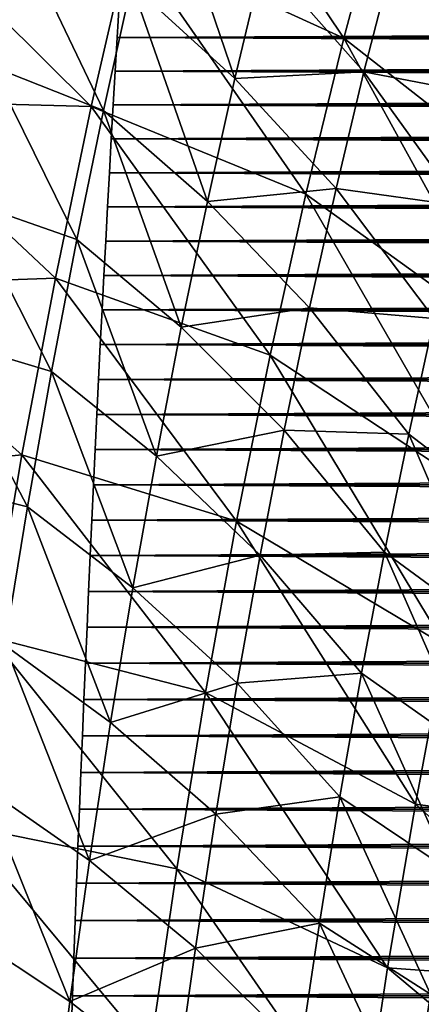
# Model space of a CAD drawing. Header units: millimetres. Extents: x -300 to 300, y -500 to 500.
# Tile 626 of 656: x -164 to -145, y 129 to 174. Entities that reach past the tile are written whole.
import ezdxf

# ---------------------------------------------------------------- set-up
doc = ezdxf.new("R2010")
doc.units = ezdxf.units.MM
doc.header["$LTSCALE"] = 81.481481
for name, color, linetype in [('20', 7, 'CONTINUOUS'), ('22', 7, 'CONTINUOUS'), ('3', 7, 'CONTINUOUS'), ('5', 7, 'CONTINUOUS'), ('6', 7, 'CONTINUOUS')]:
    doc.layers.add(name, color=color, linetype=linetype)

msp = doc.modelspace()

# ---------------------------------------------------------------- linework, layer by layer
at = {"layer": '20', "color": 7, "linetype": 'CONTINUOUS'}
for points in [[(-146.769, 180.528, 71.045), (-137.414, 172.63, 72.04), (-144.78, 187.286, 71.169), (-146.769, 180.528, 71.045)], [(-158.57, 178.071, 69.758), (-148.645, 173.538, 70.923), (-156.681, 185.527, 69.886), (-158.57, 178.071, 69.758)], [(-148.645, 173.538, 70.923), (-146.769, 180.528, 71.045), (-156.681, 185.527, 69.886), (-148.645, 173.538, 70.923)], [(-148.645, 173.538, 70.923), (-139.201, 166.147, 71.929), (-146.769, 180.528, 71.045), (-148.645, 173.538, 70.923)], [(-139.201, 166.147, 71.929), (-137.414, 172.63, 72.04), (-146.769, 180.528, 71.045), (-139.201, 166.147, 71.929)], [(-170.774, 170.649, 68.289), (-160.345, 170.371, 69.634), (-169.028, 178.985, 68.418), (-170.774, 170.649, 68.289)], [(-160.345, 170.371, 69.634), (-158.57, 178.071, 69.758), (-169.028, 178.985, 68.418), (-160.345, 170.371, 69.634)], [(-160.345, 170.371, 69.634), (-150.41, 166.315, 70.805), (-158.57, 178.071, 69.758), (-160.345, 170.371, 69.634)], [(-150.41, 166.315, 70.805), (-148.645, 173.538, 70.923), (-158.57, 178.071, 69.758), (-150.41, 166.315, 70.805)], [(-150.41, 166.315, 70.805), (-140.886, 159.449, 71.82), (-148.645, 173.538, 70.923), (-150.41, 166.315, 70.805)], [(-140.886, 159.449, 71.82), (-139.201, 166.147, 71.929), (-148.645, 173.538, 70.923), (-140.886, 159.449, 71.82)], [(-172.403, 162.05, 68.164), (-162.006, 162.424, 69.513), (-170.774, 170.649, 68.289), (-172.403, 162.05, 68.164)], [(-162.006, 162.424, 69.513), (-160.345, 170.371, 69.634), (-170.774, 170.649, 68.289), (-162.006, 162.424, 69.513)], [(-162.006, 162.424, 69.513), (-152.065, 158.857, 70.69), (-160.345, 170.371, 69.634), (-162.006, 162.424, 69.513)], [(-152.065, 158.857, 70.69), (-150.41, 166.315, 70.805), (-160.345, 170.371, 69.634), (-152.065, 158.857, 70.69)], [(-152.065, 158.857, 70.69), (-142.468, 152.534, 71.715), (-150.41, 166.315, 70.805), (-152.065, 158.857, 70.69)], [(-142.468, 152.534, 71.715), (-140.886, 159.449, 71.82), (-150.41, 166.315, 70.805), (-142.468, 152.534, 71.715)], [(-163.555, 154.229, 69.397), (-162.006, 162.424, 69.513), (-172.403, 162.05, 68.164), (-163.555, 154.229, 69.397)], [(-163.555, 154.229, 69.397), (-153.612, 151.161, 70.579), (-162.006, 162.424, 69.513), (-163.555, 154.229, 69.397)], [(-153.612, 151.161, 70.579), (-152.065, 158.857, 70.69), (-162.006, 162.424, 69.513), (-153.612, 151.161, 70.579)], [(-173.915, 153.187, 68.045), (-163.555, 154.229, 69.397), (-172.403, 162.05, 68.164), (-173.915, 153.187, 68.045)], [(-153.612, 151.161, 70.579), (-143.95, 145.4, 71.613), (-152.065, 158.857, 70.69), (-153.612, 151.161, 70.579)], [(-143.95, 145.4, 71.613), (-142.468, 152.534, 71.715), (-152.065, 158.857, 70.69), (-143.95, 145.4, 71.613)], [(-164.994, 145.782, 69.286), (-163.555, 154.229, 69.397), (-173.915, 153.187, 68.045), (-164.994, 145.782, 69.286)], [(-164.994, 145.782, 69.286), (-155.052, 143.226, 70.472), (-163.555, 154.229, 69.397), (-164.994, 145.782, 69.286)], [(-155.052, 143.226, 70.472), (-153.612, 151.161, 70.579), (-163.555, 154.229, 69.397), (-155.052, 143.226, 70.472)], [(-155.052, 143.226, 70.472), (-145.332, 138.045, 71.514), (-153.612, 151.161, 70.579), (-155.052, 143.226, 70.472)], [(-145.332, 138.045, 71.514), (-143.95, 145.4, 71.613), (-153.612, 151.161, 70.579), (-145.332, 138.045, 71.514)], [(-166.323, 137.083, 69.179), (-156.386, 135.049, 70.37), (-164.994, 145.782, 69.286), (-166.323, 137.083, 69.179)], [(-156.386, 135.049, 70.37), (-155.052, 143.226, 70.472), (-164.994, 145.782, 69.286), (-156.386, 135.049, 70.37)], [(-145.332, 138.045, 71.514), (-134.697, 136.617, 72.5), (-143.95, 145.4, 71.613), (-145.332, 138.045, 71.514)], [(-156.386, 135.049, 70.37), (-146.616, 130.467, 71.42), (-155.052, 143.226, 70.472), (-156.386, 135.049, 70.37)], [(-146.616, 130.467, 71.42), (-145.332, 138.045, 71.514), (-155.052, 143.226, 70.472), (-146.616, 130.467, 71.42)], [(-146.616, 130.467, 71.42), (-135.992, 129.698, 72.41), (-145.332, 138.045, 71.514), (-146.616, 130.467, 71.42)], [(-135.992, 129.698, 72.41), (-134.697, 136.617, 72.5), (-145.332, 138.045, 71.514), (-135.992, 129.698, 72.41)], [(-167.545, 128.129, 69.079), (-157.616, 126.628, 70.273), (-166.323, 137.083, 69.179), (-167.545, 128.129, 69.079)], [(-157.616, 126.628, 70.273), (-156.386, 135.049, 70.37), (-166.323, 137.083, 69.179), (-157.616, 126.628, 70.273)], [(-157.616, 126.628, 70.273), (-147.802, 122.665, 71.33), (-156.386, 135.049, 70.37), (-157.616, 126.628, 70.273)], [(-147.802, 122.665, 71.33), (-146.616, 130.467, 71.42), (-156.386, 135.049, 70.37), (-147.802, 122.665, 71.33)], [(-147.802, 122.665, 71.33), (-137.195, 122.571, 72.325), (-146.616, 130.467, 71.42), (-147.802, 122.665, 71.33)], [(-137.195, 122.571, 72.325), (-135.992, 129.698, 72.41), (-146.616, 130.467, 71.42), (-137.195, 122.571, 72.325)]]:
    msp.add_3dface(points, dxfattribs=at)
at = {"layer": '22', "color": 7, "linetype": 'CONTINUOUS'}
for points in [[(-157.12, 181.734, 54.777), (-153.694, 171.671, 55.297), (-158.482, 176.034, 54.684), (-157.12, 181.734, 54.777)], [(-152.359, 177.227, 55.387), (-153.694, 171.671, 55.297), (-157.12, 181.734, 54.777), (-152.359, 177.227, 55.387)], [(-163.668, 178.321, 54.004), (-159.781, 170.194, 54.592), (-164.979, 172.246, 53.91), (-163.668, 178.321, 54.004)], [(-158.482, 176.034, 54.684), (-159.781, 170.194, 54.592), (-163.668, 178.321, 54.004), (-158.482, 176.034, 54.684)], [(-153.694, 171.671, 55.297), (-152.359, 177.227, 55.387), (-147.713, 171.972, 55.952), (-153.694, 171.671, 55.297)], [(-152.359, 177.227, 55.387), (-146.36, 177.241, 56.041), (-147.713, 171.972, 55.952), (-152.359, 177.227, 55.387)], [(-146.36, 177.241, 56.041), (-141.945, 170.866, 56.554), (-147.713, 171.972, 55.952), (-146.36, 177.241, 56.041)], [(-140.598, 175.841, 56.639), (-141.945, 170.866, 56.554), (-146.36, 177.241, 56.041), (-140.598, 175.841, 56.639)], [(-158.482, 176.034, 54.684), (-154.967, 165.978, 55.208), (-159.781, 170.194, 54.592), (-158.482, 176.034, 54.684)], [(-153.694, 171.671, 55.297), (-154.967, 165.978, 55.208), (-158.482, 176.034, 54.684), (-153.694, 171.671, 55.297)], [(-164.979, 172.246, 53.91), (-161.017, 164.214, 54.503), (-166.226, 166.025, 53.818), (-164.979, 172.246, 53.91)], [(-159.781, 170.194, 54.592), (-161.017, 164.214, 54.503), (-164.979, 172.246, 53.91), (-159.781, 170.194, 54.592)], [(-153.694, 171.671, 55.297), (-147.713, 171.972, 55.952), (-149.006, 166.573, 55.866), (-153.694, 171.671, 55.297)], [(-147.713, 171.972, 55.952), (-143.234, 165.767, 56.471), (-149.006, 166.573, 55.866), (-147.713, 171.972, 55.952)], [(-141.945, 170.866, 56.554), (-143.234, 165.767, 56.471), (-147.713, 171.972, 55.952), (-141.945, 170.866, 56.554)], [(-154.967, 165.978, 55.208), (-153.694, 171.671, 55.297), (-149.006, 166.573, 55.866), (-154.967, 165.978, 55.208)], [(-159.781, 170.194, 54.592), (-156.179, 160.148, 55.122), (-161.017, 164.214, 54.503), (-159.781, 170.194, 54.592)], [(-154.967, 165.978, 55.208), (-156.179, 160.148, 55.122), (-159.781, 170.194, 54.592), (-154.967, 165.978, 55.208)], [(-154.967, 165.978, 55.208), (-149.006, 166.573, 55.866), (-150.239, 161.043, 55.781), (-154.967, 165.978, 55.208)], [(-149.006, 166.573, 55.866), (-144.466, 160.544, 56.389), (-150.239, 161.043, 55.781), (-149.006, 166.573, 55.866)], [(-143.234, 165.767, 56.471), (-144.466, 160.544, 56.389), (-149.006, 166.573, 55.866), (-143.234, 165.767, 56.471)], [(-166.226, 166.025, 53.818), (-162.191, 158.093, 54.416), (-167.409, 159.657, 53.729), (-166.226, 166.025, 53.818)], [(-161.017, 164.214, 54.503), (-162.191, 158.093, 54.416), (-166.226, 166.025, 53.818), (-161.017, 164.214, 54.503)], [(-156.179, 160.148, 55.122), (-154.967, 165.978, 55.208), (-150.239, 161.043, 55.781), (-156.179, 160.148, 55.122)], [(-161.017, 164.214, 54.503), (-157.329, 154.18, 55.038), (-162.191, 158.093, 54.416), (-161.017, 164.214, 54.503)], [(-156.179, 160.148, 55.122), (-157.329, 154.18, 55.038), (-161.017, 164.214, 54.503), (-156.179, 160.148, 55.122)], [(-156.179, 160.148, 55.122), (-150.239, 161.043, 55.781), (-151.412, 155.38, 55.699), (-156.179, 160.148, 55.122)], [(-150.239, 161.043, 55.781), (-145.64, 155.196, 56.309), (-151.412, 155.38, 55.699), (-150.239, 161.043, 55.781)], [(-144.466, 160.544, 56.389), (-145.64, 155.196, 56.309), (-150.239, 161.043, 55.781), (-144.466, 160.544, 56.389)], [(-157.329, 154.18, 55.038), (-156.179, 160.148, 55.122), (-151.412, 155.38, 55.699), (-157.329, 154.18, 55.038)], [(-144.466, 160.544, 56.389), (-140.561, 151.31, 56.835), (-145.64, 155.196, 56.309), (-144.466, 160.544, 56.389)], [(-167.409, 159.657, 53.729), (-163.304, 151.83, 54.332), (-168.528, 153.142, 53.642), (-167.409, 159.657, 53.729)], [(-162.191, 158.093, 54.416), (-163.304, 151.83, 54.332), (-167.409, 159.657, 53.729), (-162.191, 158.093, 54.416)], [(-162.191, 158.093, 54.416), (-158.42, 148.074, 54.956), (-163.304, 151.83, 54.332), (-162.191, 158.093, 54.416)], [(-157.329, 154.18, 55.038), (-158.42, 148.074, 54.956), (-162.191, 158.093, 54.416), (-157.329, 154.18, 55.038)], [(-157.329, 154.18, 55.038), (-151.412, 155.38, 55.699), (-152.527, 149.583, 55.618), (-157.329, 154.18, 55.038)], [(-151.412, 155.38, 55.699), (-146.758, 149.721, 56.231), (-152.527, 149.583, 55.618), (-151.412, 155.38, 55.699)], [(-145.64, 155.196, 56.309), (-146.758, 149.721, 56.231), (-151.412, 155.38, 55.699), (-145.64, 155.196, 56.309)], [(-145.64, 155.196, 56.309), (-141.662, 145.982, 56.76), (-146.758, 149.721, 56.231), (-145.64, 155.196, 56.309)], [(-140.561, 151.31, 56.835), (-141.662, 145.982, 56.76), (-145.64, 155.196, 56.309), (-140.561, 151.31, 56.835)], [(-158.42, 148.074, 54.956), (-157.329, 154.18, 55.038), (-152.527, 149.583, 55.618), (-158.42, 148.074, 54.956)], [(-163.304, 151.83, 54.332), (-164.355, 145.424, 54.25), (-168.528, 153.142, 53.642), (-163.304, 151.83, 54.332)], [(-163.304, 151.83, 54.332), (-159.45, 141.827, 54.877), (-164.355, 145.424, 54.25), (-163.304, 151.83, 54.332)], [(-158.42, 148.074, 54.956), (-159.45, 141.827, 54.877), (-163.304, 151.83, 54.332), (-158.42, 148.074, 54.956)], [(-146.758, 149.721, 56.231), (-147.82, 144.119, 56.155), (-152.527, 149.583, 55.618), (-146.758, 149.721, 56.231)], [(-146.758, 149.721, 56.231), (-142.708, 140.528, 56.687), (-147.82, 144.119, 56.155), (-146.758, 149.721, 56.231)], [(-141.662, 145.982, 56.76), (-142.708, 140.528, 56.687), (-146.758, 149.721, 56.231), (-141.662, 145.982, 56.76)], [(-158.42, 148.074, 54.956), (-152.527, 149.583, 55.618), (-153.583, 143.653, 55.54), (-158.42, 148.074, 54.956)], [(-152.527, 149.583, 55.618), (-147.82, 144.119, 56.155), (-153.583, 143.653, 55.54), (-152.527, 149.583, 55.618)], [(-159.45, 141.827, 54.877), (-158.42, 148.074, 54.956), (-153.583, 143.653, 55.54), (-159.45, 141.827, 54.877)], [(-164.355, 145.424, 54.25), (-160.421, 135.441, 54.801), (-165.346, 138.874, 54.171), (-164.355, 145.424, 54.25)], [(-159.45, 141.827, 54.877), (-160.421, 135.441, 54.801), (-164.355, 145.424, 54.25), (-159.45, 141.827, 54.877)], [(-147.82, 144.119, 56.155), (-148.826, 138.389, 56.082), (-153.583, 143.653, 55.54), (-147.82, 144.119, 56.155)], [(-147.82, 144.119, 56.155), (-143.699, 134.95, 56.616), (-148.826, 138.389, 56.082), (-147.82, 144.119, 56.155)], [(-142.708, 140.528, 56.687), (-143.699, 134.95, 56.616), (-147.82, 144.119, 56.155), (-142.708, 140.528, 56.687)], [(-159.45, 141.827, 54.877), (-153.583, 143.653, 55.54), (-154.581, 137.587, 55.464), (-159.45, 141.827, 54.877)], [(-153.583, 143.653, 55.54), (-148.826, 138.389, 56.082), (-154.581, 137.587, 55.464), (-153.583, 143.653, 55.54)], [(-160.421, 135.441, 54.801), (-159.45, 141.827, 54.877), (-154.581, 137.587, 55.464), (-160.421, 135.441, 54.801)], [(-165.346, 138.874, 54.171), (-161.334, 128.912, 54.727), (-166.277, 132.179, 54.095), (-165.346, 138.874, 54.171)], [(-160.421, 135.441, 54.801), (-161.334, 128.912, 54.727), (-165.346, 138.874, 54.171), (-160.421, 135.441, 54.801)], [(-148.826, 138.389, 56.082), (-149.777, 132.531, 56.01), (-154.581, 137.587, 55.464), (-148.826, 138.389, 56.082)], [(-148.826, 138.389, 56.082), (-144.636, 129.245, 56.547), (-149.777, 132.531, 56.01), (-148.826, 138.389, 56.082)], [(-143.699, 134.95, 56.616), (-144.636, 129.245, 56.547), (-148.826, 138.389, 56.082), (-143.699, 134.95, 56.616)], [(-160.421, 135.441, 54.801), (-154.581, 137.587, 55.464), (-155.521, 131.386, 55.391), (-160.421, 135.441, 54.801)], [(-154.581, 137.587, 55.464), (-149.777, 132.531, 56.01), (-155.521, 131.386, 55.391), (-154.581, 137.587, 55.464)], [(-161.334, 128.912, 54.727), (-160.421, 135.441, 54.801), (-155.521, 131.386, 55.391), (-161.334, 128.912, 54.727)], [(-149.777, 132.531, 56.01), (-150.673, 126.543, 55.941), (-155.521, 131.386, 55.391), (-149.777, 132.531, 56.01)], [(-149.777, 132.531, 56.01), (-145.519, 123.412, 56.48), (-150.673, 126.543, 55.941), (-149.777, 132.531, 56.01)], [(-144.636, 129.245, 56.547), (-145.519, 123.412, 56.48), (-149.777, 132.531, 56.01), (-144.636, 129.245, 56.547)], [(-166.277, 132.179, 54.095), (-162.188, 122.242, 54.657), (-167.149, 125.338, 54.022), (-166.277, 132.179, 54.095)], [(-161.334, 128.912, 54.727), (-162.188, 122.242, 54.657), (-166.277, 132.179, 54.095), (-161.334, 128.912, 54.727)], [(-161.334, 128.912, 54.727), (-155.521, 131.386, 55.391), (-156.405, 125.048, 55.321), (-161.334, 128.912, 54.727)], [(-155.521, 131.386, 55.391), (-150.673, 126.543, 55.941), (-156.405, 125.048, 55.321), (-155.521, 131.386, 55.391)], [(-144.636, 129.245, 56.547), (-139.656, 124.572, 57.037), (-145.519, 123.412, 56.48), (-144.636, 129.245, 56.547)], [(-162.188, 122.242, 54.657), (-161.334, 128.912, 54.727), (-156.405, 125.048, 55.321), (-162.188, 122.242, 54.657)]]:
    msp.add_3dface(points, dxfattribs=at)
at = {"layer": '3', "color": 7, "linetype": 'CONTINUOUS'}
for points in [[(-159.151, 173.564, 16), (-159.059, 175.114, 16), (-159.151, 173.563, 11), (-159.151, 173.564, 16)], [(-159.151, 173.563, 11), (-159.059, 175.114, 16), (-159.059, 175.113, 11), (-159.151, 173.563, 11)], [(-159.241, 172.008, 16), (-159.151, 173.564, 16), (-159.241, 172.007, 11), (-159.241, 172.008, 16)], [(-159.241, 172.007, 11), (-159.151, 173.564, 16), (-159.151, 173.563, 11), (-159.241, 172.007, 11)], [(-159.331, 170.446, 16), (-159.241, 172.008, 16), (-159.331, 170.446, 11), (-159.331, 170.446, 16)], [(-159.331, 170.446, 11), (-159.241, 172.008, 16), (-159.241, 172.007, 11), (-159.331, 170.446, 11)], [(-159.419, 168.878, 16), (-159.331, 170.446, 16), (-159.419, 168.878, 11), (-159.419, 168.878, 16)], [(-159.419, 168.878, 11), (-159.331, 170.446, 16), (-159.331, 170.446, 11), (-159.419, 168.878, 11)], [(-159.506, 167.305, 16), (-159.419, 168.878, 16), (-159.506, 167.304, 11), (-159.506, 167.305, 16)], [(-159.506, 167.304, 11), (-159.419, 168.878, 16), (-159.419, 168.878, 11), (-159.506, 167.304, 11)], [(-159.592, 165.725, 16), (-159.506, 167.305, 16), (-159.592, 165.724, 11), (-159.592, 165.725, 16)], [(-159.592, 165.724, 11), (-159.506, 167.305, 16), (-159.506, 167.304, 11), (-159.592, 165.724, 11)], [(-159.677, 164.139, 16), (-159.592, 165.725, 16), (-159.677, 164.138, 11), (-159.677, 164.139, 16)], [(-159.677, 164.138, 11), (-159.592, 165.725, 16), (-159.592, 165.724, 11), (-159.677, 164.138, 11)], [(-159.761, 162.546, 16), (-159.677, 164.139, 16), (-159.761, 162.546, 11), (-159.761, 162.546, 16)], [(-159.761, 162.546, 11), (-159.677, 164.139, 16), (-159.677, 164.138, 11), (-159.761, 162.546, 11)], [(-159.844, 160.947, 16), (-159.761, 162.546, 16), (-159.844, 160.947, 11), (-159.844, 160.947, 16)], [(-159.844, 160.947, 11), (-159.761, 162.546, 16), (-159.761, 162.546, 11), (-159.844, 160.947, 11)], [(-159.926, 159.342, 16), (-159.844, 160.947, 16), (-159.926, 159.341, 11), (-159.926, 159.342, 16)], [(-159.926, 159.341, 11), (-159.844, 160.947, 16), (-159.844, 160.947, 11), (-159.926, 159.341, 11)], [(-160.007, 157.729, 16), (-159.926, 159.342, 16), (-160.007, 157.729, 11), (-160.007, 157.729, 16)], [(-160.007, 157.729, 11), (-159.926, 159.342, 16), (-159.926, 159.341, 11), (-160.007, 157.729, 11)], [(-160.086, 156.11, 16), (-160.007, 157.729, 16), (-160.086, 156.11, 11), (-160.086, 156.11, 16)], [(-160.086, 156.11, 11), (-160.007, 157.729, 16), (-160.007, 157.729, 11), (-160.086, 156.11, 11)], [(-160.165, 154.484, 16), (-160.086, 156.11, 16), (-160.165, 154.484, 11), (-160.165, 154.484, 16)], [(-160.165, 154.484, 11), (-160.086, 156.11, 16), (-160.086, 156.11, 11), (-160.165, 154.484, 11)], [(-160.243, 152.851, 16), (-160.165, 154.484, 16), (-160.243, 152.851, 11), (-160.243, 152.851, 16)], [(-160.243, 152.851, 11), (-160.165, 154.484, 16), (-160.165, 154.484, 11), (-160.243, 152.851, 11)], [(-160.319, 151.211, 16), (-160.243, 152.851, 16), (-160.319, 151.211, 11), (-160.319, 151.211, 16)], [(-160.319, 151.211, 11), (-160.243, 152.851, 16), (-160.243, 152.851, 11), (-160.319, 151.211, 11)], [(-160.395, 149.564, 16), (-160.319, 151.211, 16), (-160.395, 149.563, 11), (-160.395, 149.564, 16)], [(-160.395, 149.563, 11), (-160.319, 151.211, 16), (-160.319, 151.211, 11), (-160.395, 149.563, 11)], [(-160.469, 147.909, 16), (-160.395, 149.564, 16), (-160.469, 147.908, 11), (-160.469, 147.909, 16)], [(-160.469, 147.908, 11), (-160.395, 149.564, 16), (-160.395, 149.563, 11), (-160.469, 147.908, 11)], [(-160.542, 146.246, 16), (-160.469, 147.909, 16), (-160.542, 146.246, 11), (-160.542, 146.246, 16)], [(-160.542, 146.246, 11), (-160.469, 147.909, 16), (-160.469, 147.908, 11), (-160.542, 146.246, 11)], [(-160.614, 144.576, 16), (-160.542, 146.246, 16), (-160.614, 144.576, 11), (-160.614, 144.576, 16)], [(-160.614, 144.576, 11), (-160.542, 146.246, 16), (-160.542, 146.246, 11), (-160.614, 144.576, 11)], [(-160.686, 142.898, 16), (-160.614, 144.576, 16), (-160.686, 142.898, 11), (-160.686, 142.898, 16)], [(-160.686, 142.898, 11), (-160.614, 144.576, 16), (-160.614, 144.576, 11), (-160.686, 142.898, 11)], [(-160.756, 141.212, 16), (-160.686, 142.898, 16), (-160.756, 141.212, 11), (-160.756, 141.212, 16)], [(-160.756, 141.212, 11), (-160.686, 142.898, 16), (-160.686, 142.898, 11), (-160.756, 141.212, 11)], [(-160.825, 139.518, 16), (-160.756, 141.212, 16), (-160.825, 139.517, 11), (-160.825, 139.518, 16)], [(-160.825, 139.517, 11), (-160.756, 141.212, 16), (-160.756, 141.212, 11), (-160.825, 139.517, 11)], [(-160.893, 137.815, 16), (-160.825, 139.518, 16), (-160.893, 137.815, 11), (-160.893, 137.815, 16)], [(-160.893, 137.815, 11), (-160.825, 139.518, 16), (-160.825, 139.517, 11), (-160.893, 137.815, 11)], [(-160.96, 136.104, 16), (-160.893, 137.815, 16), (-160.96, 136.104, 11), (-160.96, 136.104, 16)], [(-160.96, 136.104, 11), (-160.893, 137.815, 16), (-160.893, 137.815, 11), (-160.96, 136.104, 11)], [(-161.026, 134.384, 16), (-160.96, 136.104, 16), (-161.026, 134.384, 11), (-161.026, 134.384, 16)], [(-161.026, 134.384, 11), (-160.96, 136.104, 16), (-160.96, 136.104, 11), (-161.026, 134.384, 11)], [(-161.09, 132.655, 16), (-161.026, 134.384, 16), (-161.09, 132.655, 11), (-161.09, 132.655, 16)], [(-161.09, 132.655, 11), (-161.026, 134.384, 16), (-161.026, 134.384, 11), (-161.09, 132.655, 11)], [(-161.154, 130.918, 16), (-161.09, 132.655, 16), (-161.154, 130.917, 11), (-161.154, 130.918, 16)], [(-161.154, 130.917, 11), (-161.09, 132.655, 16), (-161.09, 132.655, 11), (-161.154, 130.917, 11)], [(-161.217, 129.171, 16), (-161.154, 130.918, 16), (-161.217, 129.17, 11), (-161.217, 129.171, 16)], [(-161.217, 129.17, 11), (-161.154, 130.918, 16), (-161.154, 130.917, 11), (-161.217, 129.17, 11)], [(-161.278, 127.414, 16), (-161.217, 129.171, 16), (-161.278, 127.414, 11), (-161.278, 127.414, 16)], [(-161.278, 127.414, 11), (-161.217, 129.171, 16), (-161.217, 129.17, 11), (-161.278, 127.414, 11)]]:
    msp.add_3dface(points, dxfattribs=at)
at = {"layer": '5', "color": 7, "linetype": 'CONTINUOUS'}
for points in [[(159.151, 173.564, 11), (-159.151, 173.563, 11), (-159.059, 175.113, 11), (159.151, 173.564, 11)], [(159.059, 175.114, 11), (159.151, 173.564, 11), (-159.059, 175.113, 11), (159.059, 175.114, 11)], [(159.241, 172.008, 11), (-159.241, 172.007, 11), (-159.151, 173.563, 11), (159.241, 172.008, 11)], [(159.151, 173.564, 11), (159.241, 172.008, 11), (-159.151, 173.563, 11), (159.151, 173.564, 11)], [(159.331, 170.446, 11), (-159.331, 170.446, 11), (-159.241, 172.007, 11), (159.331, 170.446, 11)], [(159.241, 172.008, 11), (159.331, 170.446, 11), (-159.241, 172.007, 11), (159.241, 172.008, 11)], [(159.419, 168.878, 11), (-159.419, 168.878, 11), (-159.331, 170.446, 11), (159.419, 168.878, 11)], [(159.331, 170.446, 11), (159.419, 168.878, 11), (-159.331, 170.446, 11), (159.331, 170.446, 11)], [(159.506, 167.305, 11), (-159.506, 167.304, 11), (-159.419, 168.878, 11), (159.506, 167.305, 11)], [(159.419, 168.878, 11), (159.506, 167.305, 11), (-159.419, 168.878, 11), (159.419, 168.878, 11)], [(159.592, 165.725, 11), (-159.592, 165.724, 11), (-159.506, 167.304, 11), (159.592, 165.725, 11)], [(159.506, 167.305, 11), (159.592, 165.725, 11), (-159.506, 167.304, 11), (159.506, 167.305, 11)], [(159.677, 164.139, 11), (-159.677, 164.138, 11), (-159.592, 165.724, 11), (159.677, 164.139, 11)], [(159.592, 165.725, 11), (159.677, 164.139, 11), (-159.592, 165.724, 11), (159.592, 165.725, 11)], [(159.761, 162.546, 11), (-159.761, 162.546, 11), (-159.677, 164.138, 11), (159.761, 162.546, 11)], [(159.677, 164.139, 11), (159.761, 162.546, 11), (-159.677, 164.138, 11), (159.677, 164.139, 11)], [(159.844, 160.947, 11), (-159.844, 160.947, 11), (-159.761, 162.546, 11), (159.844, 160.947, 11)], [(159.761, 162.546, 11), (159.844, 160.947, 11), (-159.761, 162.546, 11), (159.761, 162.546, 11)], [(159.926, 159.342, 11), (-159.926, 159.341, 11), (-159.844, 160.947, 11), (159.926, 159.342, 11)], [(159.844, 160.947, 11), (159.926, 159.342, 11), (-159.844, 160.947, 11), (159.844, 160.947, 11)], [(160.007, 157.729, 11), (-160.007, 157.729, 11), (-159.926, 159.341, 11), (160.007, 157.729, 11)], [(159.926, 159.342, 11), (160.007, 157.729, 11), (-159.926, 159.341, 11), (159.926, 159.342, 11)], [(160.086, 156.11, 11), (-160.086, 156.11, 11), (-160.007, 157.729, 11), (160.086, 156.11, 11)], [(160.007, 157.729, 11), (160.086, 156.11, 11), (-160.007, 157.729, 11), (160.007, 157.729, 11)], [(160.165, 154.484, 11), (-160.165, 154.484, 11), (-160.086, 156.11, 11), (160.165, 154.484, 11)], [(160.086, 156.11, 11), (160.165, 154.484, 11), (-160.086, 156.11, 11), (160.086, 156.11, 11)], [(160.243, 152.851, 11), (-160.243, 152.851, 11), (-160.165, 154.484, 11), (160.243, 152.851, 11)], [(160.165, 154.484, 11), (160.243, 152.851, 11), (-160.165, 154.484, 11), (160.165, 154.484, 11)], [(160.319, 151.211, 11), (-160.319, 151.211, 11), (-160.243, 152.851, 11), (160.319, 151.211, 11)], [(160.243, 152.851, 11), (160.319, 151.211, 11), (-160.243, 152.851, 11), (160.243, 152.851, 11)], [(160.395, 149.564, 11), (-160.395, 149.563, 11), (-160.319, 151.211, 11), (160.395, 149.564, 11)], [(160.319, 151.211, 11), (160.395, 149.564, 11), (-160.319, 151.211, 11), (160.319, 151.211, 11)], [(160.469, 147.909, 11), (-160.469, 147.908, 11), (-160.395, 149.563, 11), (160.469, 147.909, 11)], [(160.395, 149.564, 11), (160.469, 147.909, 11), (-160.395, 149.563, 11), (160.395, 149.564, 11)], [(160.542, 146.246, 11), (-160.542, 146.246, 11), (-160.469, 147.908, 11), (160.542, 146.246, 11)], [(160.469, 147.909, 11), (160.542, 146.246, 11), (-160.469, 147.908, 11), (160.469, 147.909, 11)], [(160.614, 144.576, 11), (-160.614, 144.576, 11), (-160.542, 146.246, 11), (160.614, 144.576, 11)], [(160.542, 146.246, 11), (160.614, 144.576, 11), (-160.542, 146.246, 11), (160.542, 146.246, 11)], [(160.686, 142.898, 11), (-160.686, 142.898, 11), (-160.614, 144.576, 11), (160.686, 142.898, 11)], [(160.614, 144.576, 11), (160.686, 142.898, 11), (-160.614, 144.576, 11), (160.614, 144.576, 11)], [(160.756, 141.212, 11), (-160.756, 141.212, 11), (-160.686, 142.898, 11), (160.756, 141.212, 11)], [(160.686, 142.898, 11), (160.756, 141.212, 11), (-160.686, 142.898, 11), (160.686, 142.898, 11)], [(160.825, 139.518, 11), (-160.825, 139.517, 11), (-160.756, 141.212, 11), (160.825, 139.518, 11)], [(160.756, 141.212, 11), (160.825, 139.518, 11), (-160.756, 141.212, 11), (160.756, 141.212, 11)], [(160.893, 137.815, 11), (-160.893, 137.815, 11), (-160.825, 139.517, 11), (160.893, 137.815, 11)], [(160.825, 139.518, 11), (160.893, 137.815, 11), (-160.825, 139.517, 11), (160.825, 139.518, 11)], [(160.96, 136.104, 11), (-160.96, 136.104, 11), (-160.893, 137.815, 11), (160.96, 136.104, 11)], [(160.893, 137.815, 11), (160.96, 136.104, 11), (-160.893, 137.815, 11), (160.893, 137.815, 11)], [(161.026, 134.384, 11), (-161.026, 134.384, 11), (-160.96, 136.104, 11), (161.026, 134.384, 11)], [(160.96, 136.104, 11), (161.026, 134.384, 11), (-160.96, 136.104, 11), (160.96, 136.104, 11)], [(161.09, 132.655, 11), (-161.09, 132.655, 11), (-161.026, 134.384, 11), (161.09, 132.655, 11)], [(161.026, 134.384, 11), (161.09, 132.655, 11), (-161.026, 134.384, 11), (161.026, 134.384, 11)], [(161.154, 130.918, 11), (-161.154, 130.917, 11), (-161.09, 132.655, 11), (161.154, 130.918, 11)], [(161.09, 132.655, 11), (161.154, 130.918, 11), (-161.09, 132.655, 11), (161.09, 132.655, 11)], [(161.217, 129.171, 11), (-161.217, 129.17, 11), (-161.154, 130.917, 11), (161.217, 129.171, 11)], [(161.154, 130.918, 11), (161.217, 129.171, 11), (-161.154, 130.917, 11), (161.154, 130.918, 11)], [(161.278, 127.414, 11), (-161.278, 127.414, 11), (-161.217, 129.17, 11), (161.278, 127.414, 11)], [(161.217, 129.171, 11), (161.278, 127.414, 11), (-161.217, 129.17, 11), (161.217, 129.171, 11)]]:
    msp.add_3dface(points, dxfattribs=at)
at = {"layer": '6', "color": 7, "linetype": 'CONTINUOUS'}
for points in [[(159.059, 175.113, 16), (-159.059, 175.114, 16), (-159.151, 173.564, 16), (159.059, 175.113, 16)], [(159.151, 173.563, 16), (159.059, 175.113, 16), (-159.151, 173.564, 16), (159.151, 173.563, 16)], [(159.151, 173.563, 16), (-159.151, 173.564, 16), (-159.241, 172.008, 16), (159.151, 173.563, 16)], [(159.241, 172.007, 16), (159.151, 173.563, 16), (-159.241, 172.008, 16), (159.241, 172.007, 16)], [(159.241, 172.007, 16), (-159.241, 172.008, 16), (-159.331, 170.446, 16), (159.241, 172.007, 16)], [(159.331, 170.446, 16), (159.241, 172.007, 16), (-159.331, 170.446, 16), (159.331, 170.446, 16)], [(159.419, 168.878, 16), (159.331, 170.446, 16), (-159.419, 168.878, 16), (159.419, 168.878, 16)], [(159.331, 170.446, 16), (-159.331, 170.446, 16), (-159.419, 168.878, 16), (159.331, 170.446, 16)], [(159.506, 167.304, 16), (159.419, 168.878, 16), (-159.506, 167.305, 16), (159.506, 167.304, 16)], [(159.419, 168.878, 16), (-159.419, 168.878, 16), (-159.506, 167.305, 16), (159.419, 168.878, 16)], [(159.506, 167.304, 16), (-159.506, 167.305, 16), (-159.592, 165.725, 16), (159.506, 167.304, 16)], [(159.592, 165.724, 16), (159.506, 167.304, 16), (-159.592, 165.725, 16), (159.592, 165.724, 16)], [(159.592, 165.724, 16), (-159.592, 165.725, 16), (-159.677, 164.139, 16), (159.592, 165.724, 16)], [(159.677, 164.138, 16), (159.592, 165.724, 16), (-159.677, 164.139, 16), (159.677, 164.138, 16)], [(159.677, 164.138, 16), (-159.677, 164.139, 16), (-159.761, 162.546, 16), (159.677, 164.138, 16)], [(159.761, 162.546, 16), (159.677, 164.138, 16), (-159.761, 162.546, 16), (159.761, 162.546, 16)], [(159.844, 160.947, 16), (159.761, 162.546, 16), (-159.844, 160.947, 16), (159.844, 160.947, 16)], [(159.761, 162.546, 16), (-159.761, 162.546, 16), (-159.844, 160.947, 16), (159.761, 162.546, 16)], [(159.926, 159.341, 16), (159.844, 160.947, 16), (-159.926, 159.342, 16), (159.926, 159.341, 16)], [(159.844, 160.947, 16), (-159.844, 160.947, 16), (-159.926, 159.342, 16), (159.844, 160.947, 16)], [(159.926, 159.341, 16), (-159.926, 159.342, 16), (-160.007, 157.729, 16), (159.926, 159.341, 16)], [(160.007, 157.729, 16), (159.926, 159.341, 16), (-160.007, 157.729, 16), (160.007, 157.729, 16)], [(160.086, 156.11, 16), (160.007, 157.729, 16), (-160.086, 156.11, 16), (160.086, 156.11, 16)], [(160.007, 157.729, 16), (-160.007, 157.729, 16), (-160.086, 156.11, 16), (160.007, 157.729, 16)], [(160.165, 154.484, 16), (160.086, 156.11, 16), (-160.165, 154.484, 16), (160.165, 154.484, 16)], [(160.086, 156.11, 16), (-160.086, 156.11, 16), (-160.165, 154.484, 16), (160.086, 156.11, 16)], [(160.243, 152.851, 16), (160.165, 154.484, 16), (-160.243, 152.851, 16), (160.243, 152.851, 16)], [(160.165, 154.484, 16), (-160.165, 154.484, 16), (-160.243, 152.851, 16), (160.165, 154.484, 16)], [(160.319, 151.211, 16), (160.243, 152.851, 16), (-160.319, 151.211, 16), (160.319, 151.211, 16)], [(160.243, 152.851, 16), (-160.243, 152.851, 16), (-160.319, 151.211, 16), (160.243, 152.851, 16)], [(160.395, 149.563, 16), (160.319, 151.211, 16), (-160.395, 149.564, 16), (160.395, 149.563, 16)], [(160.319, 151.211, 16), (-160.319, 151.211, 16), (-160.395, 149.564, 16), (160.319, 151.211, 16)], [(160.395, 149.563, 16), (-160.395, 149.564, 16), (-160.469, 147.909, 16), (160.395, 149.563, 16)], [(160.469, 147.908, 16), (160.395, 149.563, 16), (-160.469, 147.909, 16), (160.469, 147.908, 16)], [(160.469, 147.908, 16), (-160.469, 147.909, 16), (-160.542, 146.246, 16), (160.469, 147.908, 16)], [(160.542, 146.246, 16), (160.469, 147.908, 16), (-160.542, 146.246, 16), (160.542, 146.246, 16)], [(160.614, 144.576, 16), (160.542, 146.246, 16), (-160.614, 144.576, 16), (160.614, 144.576, 16)], [(160.542, 146.246, 16), (-160.542, 146.246, 16), (-160.614, 144.576, 16), (160.542, 146.246, 16)], [(160.686, 142.898, 16), (160.614, 144.576, 16), (-160.686, 142.898, 16), (160.686, 142.898, 16)], [(160.614, 144.576, 16), (-160.614, 144.576, 16), (-160.686, 142.898, 16), (160.614, 144.576, 16)], [(160.756, 141.212, 16), (160.686, 142.898, 16), (-160.756, 141.212, 16), (160.756, 141.212, 16)], [(160.686, 142.898, 16), (-160.686, 142.898, 16), (-160.756, 141.212, 16), (160.686, 142.898, 16)], [(160.825, 139.517, 16), (160.756, 141.212, 16), (-160.825, 139.518, 16), (160.825, 139.517, 16)], [(160.756, 141.212, 16), (-160.756, 141.212, 16), (-160.825, 139.518, 16), (160.756, 141.212, 16)], [(160.825, 139.517, 16), (-160.825, 139.518, 16), (-160.893, 137.815, 16), (160.825, 139.517, 16)], [(160.893, 137.815, 16), (160.825, 139.517, 16), (-160.893, 137.815, 16), (160.893, 137.815, 16)], [(160.96, 136.104, 16), (160.893, 137.815, 16), (-160.96, 136.104, 16), (160.96, 136.104, 16)], [(160.893, 137.815, 16), (-160.893, 137.815, 16), (-160.96, 136.104, 16), (160.893, 137.815, 16)], [(161.026, 134.384, 16), (160.96, 136.104, 16), (-161.026, 134.384, 16), (161.026, 134.384, 16)], [(160.96, 136.104, 16), (-160.96, 136.104, 16), (-161.026, 134.384, 16), (160.96, 136.104, 16)], [(161.09, 132.655, 16), (161.026, 134.384, 16), (-161.09, 132.655, 16), (161.09, 132.655, 16)], [(161.026, 134.384, 16), (-161.026, 134.384, 16), (-161.09, 132.655, 16), (161.026, 134.384, 16)], [(161.154, 130.917, 16), (161.09, 132.655, 16), (-161.154, 130.918, 16), (161.154, 130.917, 16)], [(161.09, 132.655, 16), (-161.09, 132.655, 16), (-161.154, 130.918, 16), (161.09, 132.655, 16)], [(161.154, 130.917, 16), (-161.154, 130.918, 16), (-161.217, 129.171, 16), (161.154, 130.917, 16)], [(161.217, 129.17, 16), (161.154, 130.917, 16), (-161.217, 129.171, 16), (161.217, 129.17, 16)], [(161.217, 129.17, 16), (-161.217, 129.171, 16), (-161.278, 127.414, 16), (161.217, 129.17, 16)], [(161.278, 127.414, 16), (161.217, 129.17, 16), (-161.278, 127.414, 16), (161.278, 127.414, 16)]]:
    msp.add_3dface(points, dxfattribs=at)

doc.saveas('drawing.dxf')
